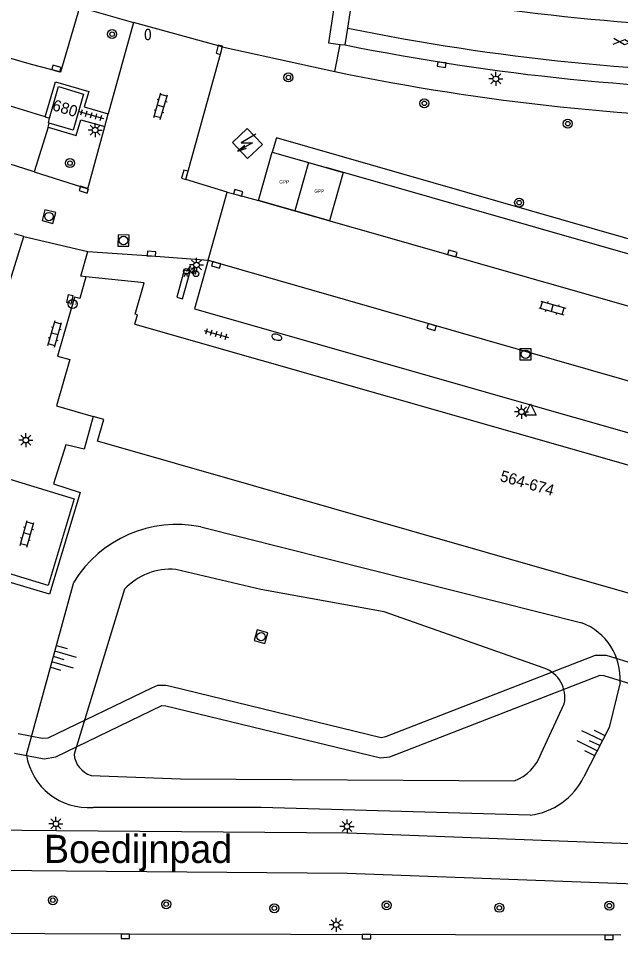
# Model space of a CAD drawing. Extents: x 132999 to 136000, y 398499 to 400501.
# Drawn here: x 134277.5 to 134331.1, y 399206.1 to 399288 of the extents above; entities that cross this region are included whole.
import ezdxf

# ---------------------------------------------------------------- set-up
doc = ezdxf.new("R2010")
doc.units = 0
for name, color, linetype in [('bp-grn-parkeervak', 7, 'Continuous'), ('gg-afsc-hekwerk', 7, 'Continuous'), ('gg-anno-huisnummerreeks BGT', 7, 'Continuous'), ('gg-anno-openbare ruimte label', 7, 'Continuous'), ('gg-bbg-hoofdgebouw', 7, 'Continuous'), ('gg-bbg-lage trafo', 7, 'Continuous'), ('gg-knt-BGT kruinlijn', 7, 'Continuous'), ('gg-knt-bovenkant onderkant talud', 7, 'Continuous'), ('gg-knt-verharding', 7, 'Continuous'), ('gg-knt-verharding nz', 7, 'Continuous'), ('gg-kwrk-kunstwerk niveau 01', 7, 'Continuous'), ('gt-grn-groengrens', 7, 'Continuous'), ('gt-grn-vlakafsluiter', 7, 'Continuous'), ('gt-grn-weggrens', 7, 'Continuous'), ('gt-symb-boom', 7, 'Continuous'), ('gt-symb-brandkraan', 7, 'Continuous'), ('gt-symb-fietsenrek', 7, 'Continuous'), ('gt-symb-gesloten verharding', 7, 'Continuous'), ('gt-symb-hoogtemerk', 7, 'Continuous'), ('gt-symb-klinker verharding', 7, 'Continuous'), ('gt-symb-kolk', 7, 'Continuous'), ('gt-symb-kolk center center', 7, 'Continuous'), ('gt-symb-lichtmast', 7, 'Continuous'), ('gt-symb-rioolschacht', 7, 'Continuous'), ('gt-symb-talud symbool', 7, 'Continuous'), ('gt-symb-tegel verharding', 7, 'Continuous'), ('gt-symb-trafo symbool', 7, 'Continuous'), ('gt-symb-waterafsluiter', 7, 'Continuous'), ('kenmerkpunt gehandicapten parkeerplaats', 7, 'Continuous')]:
    doc.layers.add(name, color=color, linetype=linetype)

# ---------------------------------------------------------------- blocks, each defined once
blk = doc.blocks.new('gt0-TEG1')
at = {"layer": 'gt-symb-tegel verharding'}
for p, q in [((-1.125, 0), (1.125, 0)), ((-0.9, -0.25), (-0.9, 0.25)), ((-0.45, -0.25), (-0.45, 0.25)), ((0, -0.25), (0, 0.25)), ((0.45, -0.25), (0.45, 0.25)), ((0.9, -0.25), (0.9, 0.25))]:
    blk.add_line(p, q, dxfattribs=at)
blk = doc.blocks.new('gt0-KOLK')
at = {"layer": 'gt-symb-kolk'}
blk.add_lwpolyline([(0, 0), (0.375, 0), (0.375, 0.4), (-0.375, 0.4), (-0.375, 0), (0, 0)], dxfattribs=at)
blk = doc.blocks.new('gt0-KL1')
at = {"layer": 'gt-symb-klinker verharding'}
for p, q in [((-1.15, 0.3), (1.15, 0.3)), ((-1, -0.3), (-1, 0.3)), ((-0.5, 0.3), (-0.5, 0.45)), ((0, -0.3), (0, 0.3)), ((0.5, 0.3), (0.5, 0.45)), ((1, -0.3), (1, 0.3)), ((-1.15, -0.3), (1.15, -0.3)), ((-0.5, -0.45), (-0.5, -0.3)), ((0.5, -0.45), (0.5, -0.3))]:
    blk.add_line(p, q, dxfattribs=at)
blk = doc.blocks.new('gt0-HMERK')
at = {"layer": 'gt-symb-hoogtemerk'}
blk.add_circle((0, 0), 0.4, dxfattribs=at)
blk.add_text('N.A.P', height=0.2, dxfattribs=at).set_placement((-0.354, -0.1))
blk = doc.blocks.new('gt0-KOLKCC')
at = {"layer": 'gt-symb-kolk center center'}
blk.add_lwpolyline([(-0.375, 0.2), (0.375, 0.2), (0.375, -0.2), (-0.375, -0.2)], close=True, dxfattribs=at)
blk = doc.blocks.new('gt0-RS')
at = {"layer": 'gt-symb-rioolschacht'}
blk.add_lwpolyline([(-0.5, -0.5), (0.5, -0.5), (0.5, 0.5), (-0.5, 0.5)], close=True, dxfattribs=at)
blk.add_circle((0, 0), 0.375, dxfattribs=at)
blk = doc.blocks.new('gt0-BOOM')
at = {"layer": 'gt-symb-boom'}
for radius in [0.4, 0.2]:
    blk.add_circle((0, 0), radius, dxfattribs=at)
blk = doc.blocks.new('gt0-LMAST')
at = {"layer": 'gt-symb-lichtmast'}
for p, q in [((-0.182, 0.173), (-0.447, 0.438)), ((-0.005, 0.246), (-0.005, 0.621)), ((0.172, 0.173), (0.437, 0.438)), ((-0.255, -0.004), (-0.63, -0.004)), ((-0.182, -0.181), (-0.447, -0.446)), ((-0.005, -0.254), (-0.005, -0.629)), ((0.437, -0.446), (0.172, -0.181)), ((0.245, -0.004), (0.62, -0.004))]:
    blk.add_line(p, q, dxfattribs=at)
blk.add_circle((-0.005, -0.004), 0.25, dxfattribs=at)
blk = doc.blocks.new('gt0-GESVH1')
at = {"layer": 'gt-symb-gesloten verharding'}
for p, q in [((-0.992, -0.261), (0.008, 0.239)), ((0.008, -0.261), (-0.992, 0.239)), ((0.008, 0.239), (1.008, -0.261)), ((1.008, 0.239), (0.008, -0.261))]:
    blk.add_line(p, q, dxfattribs=at)
blk = doc.blocks.new('gt0-BR')
at = {"layer": 'gt-symb-brandkraan'}
for centre, radius, start, end in [((-0.244, 0), 0.206, 107.56694, 252.43307), ((0.599, -2.664), 3, 106.89205, 107.56694), ((0, -0.691), 0.938, 73.10799, 106.89205), ((-0.599, -2.664), 3, 72.43309, 73.10799), ((0.244, 0), 0.206, 287.56695, 72.43309), ((0.599, 2.664), 3, 252.43307, 253.10797), ((0, 0.691), 0.938, 253.10797, 286.89206), ((-0.599, 2.664), 3, 286.89206, 287.56695)]:
    blk.add_arc(centre, radius, start, end, dxfattribs=at)
blk = doc.blocks.new('gt0-FREK')
at = {"layer": 'gt-symb-fietsenrek'}
for p, q in [((0.259, 0.762), (0.294, 0.823)), ((0.294, 0.823), (0.767, 0.714)), ((0.757, 0.841), (0.866, 0.816)), ((0.767, 0.714), (0.84, 0.822)), ((0.54, 0.335), (0.259, 0.762)), ((0.767, 0.714), (0.54, 0.335)), ((0.895, 0.252), (0.767, 0.714))]:
    blk.add_line(p, q, dxfattribs=at)
for points in [[(0.294, 0.823), (0.36, 0.937), (0.452, 0.935)], [(-0.124, 0), (-0.047, 0.312), (0.053, 0.312), (0.12, 0)], [(0.036, 0.476), (0.228, 0.708), (0.259, 0.762)], [(0.54, 0.335), (0.555, 0.305), (0.895, 0.252)]]:
    blk.add_lwpolyline(points, dxfattribs=at)
for centre in [(0.036, 0.476), (0.895, 0.252)]:
    blk.add_circle(centre, 0.252, dxfattribs=at)
blk = doc.blocks.new('gt0-HSP')
at = {"layer": 'gt-symb-trafo symbool'}
for points in [[(0.771, 0.746), (-0.529, -0.004), (0.471, -0.004), (-0.829, -0.754)], [(-0.217, -0.24), (-0.829, -0.754), (-0.077, -0.48)]]:
    blk.add_lwpolyline(points, dxfattribs=at)
blk = doc.blocks.new('gt0-WAFSL')
at = {"layer": 'gt-symb-waterafsluiter'}
for p, q in [((-0.5, -0.333), (0, 0.667)), ((0, 0.667), (0.5, -0.333)), ((0.5, -0.333), (-0.5, -0.333))]:
    blk.add_line(p, q, dxfattribs=at)
blk = doc.blocks.new('gt0-TALUD_1')
at = {"layer": 'gt-symb-talud symbool'}
for p, q in [((-1, -1), (-1, 0)), ((-0.5, -2), (-0.5, 0)), ((0, -1), (0, 0)), ((0.5, -2), (0.5, 0)), ((1, -1), (1, 0))]:
    blk.add_line(p, q, dxfattribs=at)

msp = doc.modelspace()

# ---------------------------------------------------------------- linework, layer by layer
at = {"layer": 'bp-grn-parkeervak'}
msp.add_line((134303.317, 399275.183), (134302.088, 399270.883), dxfattribs=at)
for points in [[(134302.088, 399270.883), (134298.863, 399271.805), (134300.096, 399276.096), (134303.317, 399275.183)], [(134303.317, 399275.183), (134306.415, 399274.3), (134305.185, 399269.998), (134302.088, 399270.883)]]:
    msp.add_lwpolyline(points, dxfattribs=at)
at = {"layer": 'gg-afsc-hekwerk'}
msp.add_lwpolyline([(134282.477, 399245.259), (134280.165, 399237.557), (134274.403, 399239.317), (134276.75, 399247.015), (134282.477, 399245.259)], dxfattribs=at)
at = {"layer": 'gg-bbg-hoofdgebouw'}
for p, q in [((134287.88, 399260.81), (134360.08, 399240.16)), ((134285.105, 399252.32), (134284.157, 399252.592))]:
    msp.add_line(p, q, dxfattribs=at)
for points in [[(134280.296, 399279.119), (134281.09, 399281.92), (134283.32, 399281.24), (134282.4, 399278.04), (134280.26, 399278.686)], [(134280.26, 399278.686), (134280.18, 399278.71), (134280.296, 399279.119)], [(134283.528, 399264.998), (134282.971, 399263.067), (134282.51, 399263.2), (134281, 399257.953), (134282.086, 399257.641), (134280.904, 399253.527), (134284.157, 399252.592)], [(134287.88, 399260.81), (134288.115, 399261.627), (134287.904, 399261.688), (134288.712, 399264.484), (134283.528, 399264.998)], [(134353.71, 399230.59), (134284.55, 399250.38), (134285.105, 399252.32)]]:
    msp.add_lwpolyline(points, dxfattribs=at)
at = {"layer": 'gg-bbg-lage trafo'}
msp.add_lwpolyline([(134296.553, 399276.946), (134297.873, 399278.191), (134299.221, 399276.762), (134297.901, 399275.517), (134296.553, 399276.946)], dxfattribs=at)
at = {"layer": 'gg-knt-BGT kruinlijn'}
for p, q in [((134293.744, 399242.757), (134327.614, 399234.238)), ((134278.224, 399222.481), (134282.438, 399237.844))]:
    msp.add_line(p, q, dxfattribs=at)
for points in [[(134331.038, 399228.922), (134330.052, 399224.934), (134327.801, 399220.539)], [(134323.02, 399217.129), (134299.108, 399217.82), (134284.167, 399217.818)]]:
    msp.add_lwpolyline(points, dxfattribs=at)
for centre, radius, start, end in [((134291.589, 399232.251), 10.725, 78.40681, 148.56772), ((134325.7, 399229.244), 5.348, 356.54375, 69.02688), ((134283.729, 399223.378), 5.577, 189.25374, 274.50934), ((134322.296, 399223.201), 6.115, 276.7992, 334.19677)]:
    msp.add_arc(centre, radius, start, end, dxfattribs=at)
at = {"layer": 'gg-knt-bovenkant onderkant talud'}
for p, q in [((134286.943, 399237.214), (134282.465, 399222.564)), ((134324.021, 399222.605), (134326.072, 399227.042))]:
    msp.add_line(p, q, dxfattribs=at)
for points in [[(134324.282, 399230.206), (134310.05, 399235.212), (134299.068, 399237.187), (134291.504, 399238.985)], [(134283.977, 399220.666), (134291.932, 399220.361), (134321.626, 399220.172)]]:
    msp.add_lwpolyline(points, dxfattribs=at)
for centre, radius, start, end in [((134291.054, 399233.386), 5.617, 85.4015, 137.04009), ((134323.343, 399227.587), 2.782, 348.71081, 70.2863), ((134284.619, 399222.729), 2.16, 184.36943, 252.71419), ((134320.073, 399224.096), 4.22, 291.59267, 339.30924)]:
    msp.add_arc(centre, radius, start, end, dxfattribs=at)
at = {"layer": 'gg-knt-verharding'}
for p, q in [((134306.813, 399287.122), (134307.403, 399291.055)), ((134282.992, 399288.981), (134287.754, 399287.639)), ((134287.754, 399287.639), (134285.503, 399279.492)), ((134306.59, 399285.636), (134306.813, 399287.122)), ((134295.647, 399285.467), (134305.664, 399283.268)), ((134305.664, 399283.268), (134306.134, 399285.685)), ((134306.134, 399285.685), (134306.59, 399285.636)), ((134279.9, 399279.228), (134274.371, 399280.928)), ((134285.195, 399278.379), (134285.503, 399279.492)), ((134279.9, 399279.228), (134280.296, 399279.119)), ((134280.153, 399278.327), (134280.26, 399278.686)), ((134280.153, 399278.327), (134278.927, 399274.341)), ((134298.863, 399271.805), (134300.096, 399276.096)), ((134300.096, 399276.096), (134304.88, 399274.74)), ((134364.83, 399257.54), (134304.88, 399274.74)), ((134294.393, 399266.477), (134296.091, 399272.546)), ((134277.991, 399268.591), (134277.162, 399268.823))]:
    msp.add_line(p, q, dxfattribs=at)
for points in [[(134307.086, 399292.482), (134306.144, 399292.658), (134305.109, 399285.804), (134306.134, 399285.685)], [(134275.452, 399284.829), (134278.653, 399283.933), (134281.277, 399283.23), (134282.992, 399288.981)], [(134296.091, 399272.546), (134292.397, 399273.665), (134295.58, 399285.147), (134295.647, 399285.467)], [(134279.9, 399279.228), (134280.803, 399282.351), (134283.782, 399281.484), (134283.377, 399280.124), (134285.503, 399279.492)], [(134280.153, 399278.327), (134282.647, 399277.581), (134283.057, 399278.964), (134285.195, 399278.379)], [(134278.927, 399274.341), (134283.697, 399272.846), (134285.195, 399278.379)], [(134244.314, 399273.524), (134276.395, 399263.445), (134277.991, 399268.591)], [(134296.091, 399272.546), (134297.004, 399272.288), (134298.863, 399271.805)], [(134283.528, 399264.998), (134283.063, 399265.059), (134283.688, 399267.256)], [(134283.688, 399267.256), (134289.348, 399266.86), (134294.393, 399266.477)], [(134294.393, 399266.477), (134293.19, 399262.16), (134360.66, 399242.9)], [(134284.157, 399252.592), (134283.373, 399249.68), (134281.735, 399250.069), (134280.633, 399246.593), (134283.022, 399245.835), (134280.278, 399236.782), (134272.603, 399239.064), (134268.649, 399226.36)], [(134335.768, 399214.444), (134306.84, 399215.536), (134280.902, 399215.733), (134262.338, 399215.912)], [(134247.581, 399212.494), (134254.075, 399212.455), (134281.783, 399212.179), (134306.77, 399211.964), (134333.952, 399210.947)], [(134331.101, 399206.459), (134287.019, 399206.557), (134265.546, 399206.641), (134244.131, 399206.751)]]:
    msp.add_lwpolyline(points, dxfattribs=at)
for centre, radius, start, end in [((134347.241, 399486.036), 204.482, 258.53318, 269.87922), ((134346.765, 399480.238), 201.212, 258.21336, 269.77499)]:
    msp.add_arc(centre, radius, start, end, dxfattribs=at)
at = {"layer": 'gg-knt-verharding nz'}
msp.add_line((134298.863, 399271.805), (134363.621, 399253.297), dxfattribs=at)
for points in [[(134278.927, 399274.341), (134272.118, 399276.519), (134259.622, 399280.452), (134249.034, 399283.741)], [(134294.393, 399266.477), (134352.737, 399249.749), (134361.948, 399247.422)], [(134291.61, 399263.207), (134292.102, 399263.057), (134292.802, 399265.488), (134292.265, 399265.613), (134291.61, 399263.207)]]:
    msp.add_lwpolyline(points, dxfattribs=at)
for centre, radius, start, end in [((134347.68, 399490.288), 203.264, 258.57102, 269.22697), ((134347.247, 399486.061), 203.006, 258.51126, 269.87755)]:
    msp.add_arc(centre, radius, start, end, dxfattribs=at)
at = {"layer": 'gg-kwrk-kunstwerk niveau 01'}
for points in [[(134277.506, 399224.395), (134279.641, 399223.98), (134280.163, 399223.996), (134289.375, 399228.463), (134289.922, 399228.675), (134290.643, 399228.689), (134291.032, 399228.606), (134309.79, 399224.03), (134310.185, 399224.134), (134328.854, 399231.36), (134329.794, 399231.372), (134332.479, 399230.523)], [(134277.177, 399222.641), (134279.82, 399222.142), (134280.848, 399222.32), (134290.262, 399226.888), (134290.624, 399226.864), (134309.712, 399222.239), (134310.547, 399222.318), (134329.252, 399229.586), (134329.583, 399229.562), (134331.973, 399228.805)]]:
    msp.add_lwpolyline(points, dxfattribs=at)
at = {"layer": 'gt-grn-groengrens'}
msp.add_lwpolyline([(134364.996, 399258.854), (134300.461, 399277.369), (134300.096, 399276.096)], dxfattribs=at)
at = {"layer": 'gt-grn-vlakafsluiter'}
msp.add_line((134277.991, 399268.591), (134283.688, 399267.256), dxfattribs=at)
at = {"layer": 'gt-grn-weggrens'}
msp.add_line((134295.647, 399285.467), (134287.754, 399287.639), dxfattribs=at)

# ---------------------------------------------------------------- block references
at = {"layer": 'gt-symb-boom'}
for p in [(134285.852, 399286.592), (134301.532, 399282.741), (134313.625, 399280.433), (134326.379, 399278.633), (134282.102, 399275.119), (134322.053, 399271.604), (134280.581, 399209.561), (134290.666, 399209.207), (134300.274, 399208.852), (134310.276, 399209.108), (134320.294, 399208.886), (134330.075, 399209.078)]:
    msp.add_blockref('gt0-BOOM', p, dxfattribs=at)
at = {"layer": 'gt-symb-brandkraan'}
for p, rotation in [((134289.033, 399286.559), 88.7651596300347), ((134300.503, 399259.634), -15.889974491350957)]:
    msp.add_blockref('gt0-BR', p, dxfattribs=dict(at, rotation=rotation))
at = {"layer": 'gt-symb-fietsenrek'}
msp.add_blockref('gt0-FREK', (134292.413, 399265.022), dxfattribs=at)
at = {"layer": 'gt-symb-gesloten verharding', "rotation": 175.5265935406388}
msp.add_blockref('gt0-GESVH1', (134331.445, 399285.868), dxfattribs=at)
at = {"layer": 'gt-symb-hoogtemerk'}
msp.add_blockref('gt0-HMERK', (134282.336, 399262.595), dxfattribs=at)
at = {"layer": 'gt-symb-klinker verharding'}
for p, rotation in [((134290.164, 399280.185), 73.73979529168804), ((134325.006, 399262.233), -15.898187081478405), ((134280.751, 399259.925), 74.10181291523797), ((134278.279, 399242.147), 74.10181291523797)]:
    msp.add_blockref('gt0-KL1', p, dxfattribs=dict(at, rotation=rotation))
at = {"layer": 'gt-symb-kolk'}
for p, rotation in [((134295.58, 399285.147), 74.51908838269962), ((134280.839, 399283.338), -15.22043817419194), ((134315.193, 399284.084), 171.0839632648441), ((134292.501, 399274.029), 74.10005405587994), ((134283.401, 399272.947), 161.20011484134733), ((134297.004, 399272.288), -15.756949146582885), ((134289.348, 399266.86), -4.005702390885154), ((134316.055, 399266.882), -16.13420459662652), ((134295.165, 399266.256), 164.00028901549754), ((134314.327, 399260.725), 164.03098347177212), ((134287.019, 399206.557), 180), ((134308.474, 399206.516), 180), ((134330.053, 399206.462), 180)]:
    msp.add_blockref('gt0-KOLK', p, dxfattribs=dict(at, rotation=rotation))
at = {"layer": 'gt-symb-kolk center center', "rotation": 78.0681202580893}
msp.add_blockref('gt0-KOLKCC', (134282.093, 399263.035), dxfattribs=at)
at = {"layer": 'gt-symb-lichtmast'}
for p in [(134319.982, 399282.609), (134284.345, 399278.065), (134293.36, 399266.064), (134322.272, 399253.007), (134278.178, 399250.485), (134280.859, 399216.359), (134306.748, 399216.128), (134305.789, 399207.387)]:
    msp.add_blockref('gt0-LMAST', p, dxfattribs=at)
at = {"layer": 'gt-symb-rioolschacht'}
for p, rotation in [((134280.232, 399270.365), -15.353493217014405), ((134286.864, 399268.234), 178.66834301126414), ((134299.1, 399233.004), -105.49646547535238)]:
    msp.add_blockref('gt0-RS', p, dxfattribs=dict(at, rotation=rotation))
msp.add_blockref('gt0-RS', (134322.62, 399258.116), dxfattribs=at)
at = {"layer": 'gt-symb-talud symbool'}
for p, xscale, yscale, rotation in [((134280.627, 399231.239), 0.9998849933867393, 0.9998849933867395, 73.55871950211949), ((134329.191, 399223.341), 1.000022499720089, 1.0000224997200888, -115.97571465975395)]:
    msp.add_blockref('gt0-TALUD_1', p, dxfattribs=dict(at, xscale=xscale, yscale=yscale, rotation=rotation))
at = {"layer": 'gt-symb-tegel verharding'}
for p, rotation in [((134284, 399279.394), -16.20518537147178), ((134295.117, 399259.932), -15.969016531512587)]:
    msp.add_blockref('gt0-TEG1', p, dxfattribs=dict(at, rotation=rotation))
at = {"layer": 'gt-symb-trafo symbool'}
msp.add_blockref('gt0-HSP', (134297.872, 399276.942), dxfattribs=at)
at = {"layer": 'gt-symb-waterafsluiter'}
msp.add_blockref('gt0-WAFSL', (134323.056, 399253.037), dxfattribs=at)

# ---------------------------------------------------------------- texts
at = {"layer": 'gg-anno-huisnummerreeks BGT'}
for s, rotation, p in [('680', 343, (134280.459, 399279.851)), ('564-674', 344, (134320.279, 399246.865))]:
    msp.add_text(s, height=1, rotation=rotation, dxfattribs=at).set_placement(p)
at = {"layer": 'gg-anno-openbare ruimte label'}
msp.add_text('Boedijnpad', height=2.5, dxfattribs=at).set_placement((134279.8, 399212.879))
at = {"layer": 'kenmerkpunt gehandicapten parkeerplaats'}
for p in [(134300.724, 399273.304), (134303.842, 399272.477)]:
    msp.add_text('GPP', height=0.3, dxfattribs=at).set_placement(p)

doc.saveas('drawing.dxf')
